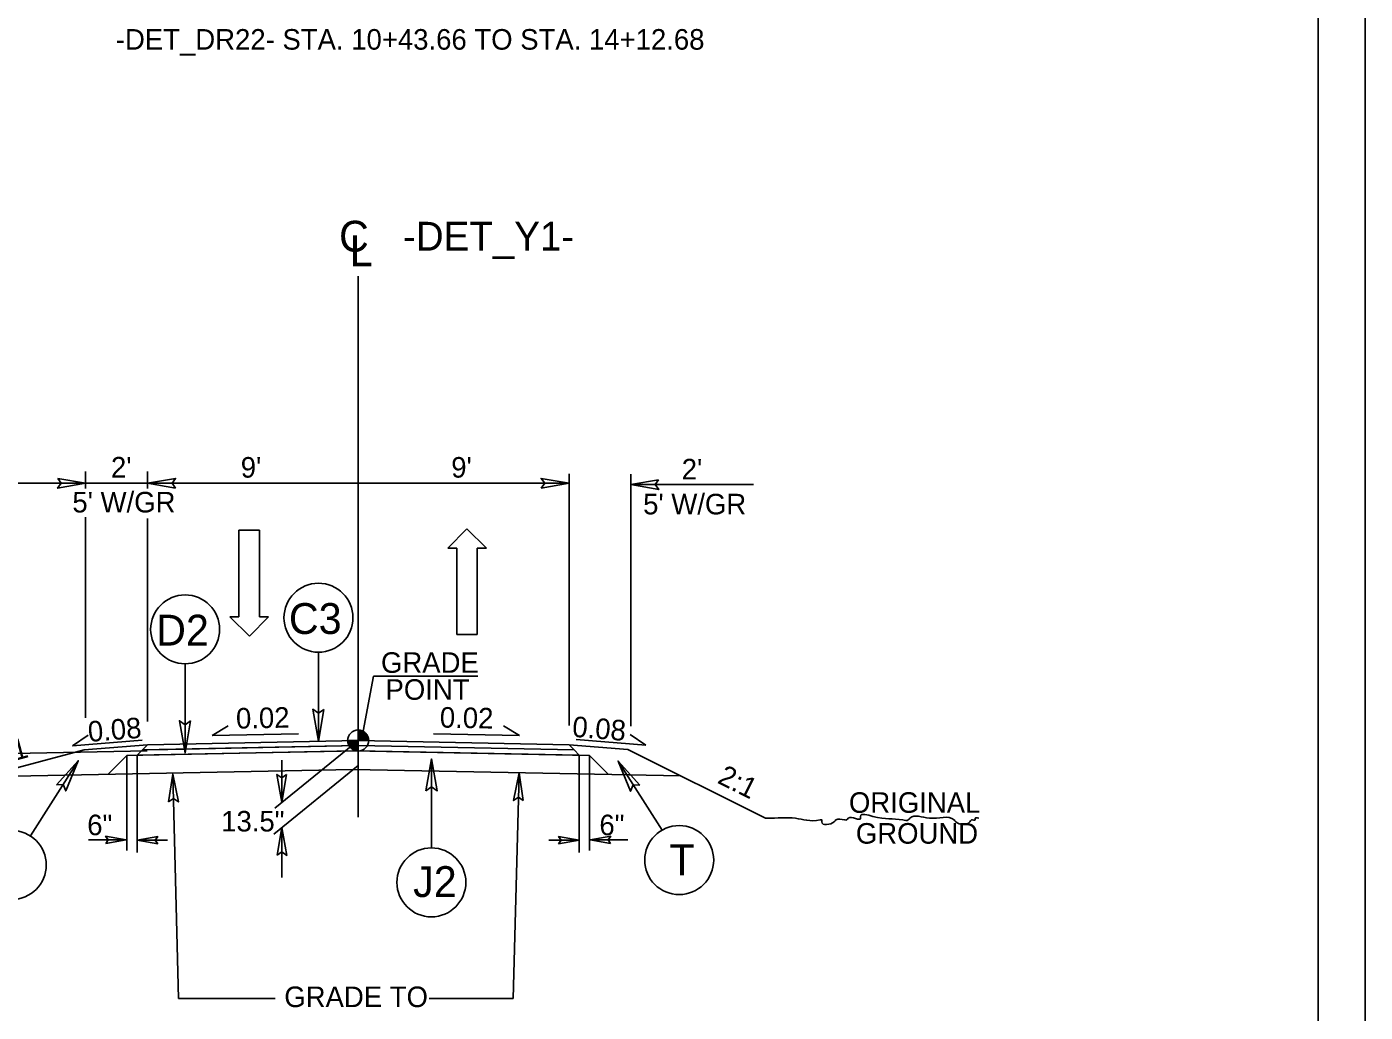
# Model space of a CAD drawing. Extents: x 18938 to 19565, y 6931 to 7973.
# Drawn here: x 19317.4 to 19382.4, y 6956.6 to 7004.5 of the extents above; entities that cross this region are included whole.
import ezdxf

# ---------------------------------------------------------------- set-up
doc = ezdxf.new("R2010")
doc.units = 0
for name, color, linetype in [('Old_Level_2', 7, 'Continuous'), ('Old_Level_3', 7, 'Continuous'), ('Prop Dimension', 7, 'Continuous'), ('Prop Pavement Schedule Description CELL', 7, 'Continuous'), ('Prop Shade Medium', 7, 'Continuous'), ('Prop Terminator CELL', 7, 'Continuous'), ('Sheet Block Title CELL', 7, 'Continuous'), ('Sheet Data Field CELL', 7, 'Continuous'), ('Sheet Plot Border Outside CELL', 7, 'Continuous'), ('Sheet Typical CELL', 7, 'Continuous'), ('Typical Curb CELL', 7, 'Continuous'), ('Typical Detail Wedge1 CELL', 7, 'Continuous'), ('Typical Detail Wedge2 CELL', 7, 'Continuous'), ('Typical Detail Wedge3 CELL', 7, 'Continuous'), ('Typical Guardrail CELL', 7, 'Continuous'), ('Typical Hinge Slope Arterial CELL', 7, 'Continuous'), ('Typical Pavement Slope Information CELL', 7, 'Continuous'), ('Typical Shoulder Slope Information CELL', 7, 'Continuous'), ('Typical Terminator CELL', 7, 'Continuous'), ('Typical Text General CELL', 7, 'Continuous'), ('Typical Text Grade Point CELL', 7, 'Continuous'), ('Typical Text ID Circle CELL', 7, 'Continuous'), ('Typical Text Label CELL', 7, 'Continuous')]:
    doc.layers.add(name, color=color, linetype=linetype)

msp = doc.modelspace()

# ---------------------------------------------------------------- linework, layer by layer
at = {"layer": 'Old_Level_3'}
for p, q in [((19321.243, 6982.344), (19323.243, 6982.344)), ((19320.365, 6965.004), (19322.203, 6965)), ((19320.365, 6965.004), (19322.203, 6965)), ((19320.365, 6965.004), (19322.203, 6965)), ((19320.365, 6965.004), (19322.203, 6965)), ((19324.21, 6964.989), (19322.733, 6964.989)), ((19324.21, 6964.989), (19322.733, 6964.989)), ((19324.21, 6964.989), (19322.733, 6964.989)), ((19324.21, 6964.989), (19322.733, 6964.989)), ((19342.743, 6964.989), (19344.22, 6964.989)), ((19342.743, 6964.989), (19344.22, 6964.989)), ((19346.588, 6965.004), (19344.75, 6965)), ((19346.588, 6965.004), (19344.75, 6965))]:
    msp.add_line(p, q, dxfattribs=at)
at = {"layer": 'Prop Dimension'}
msp.add_lwpolyline([(19155.167, 6930.669), (19382.434, 6930.669), (19382.434, 7077.102), (19155.167, 7077.102)], close=True, dxfattribs=at)
at = {"layer": 'Prop Pavement Schedule Description CELL'}
for p, q in [((19320.157, 6969.387), (19323.243, 6969.634)), ((19322.233, 6969.114), (19333.221, 6969.333)), ((19322.988, 6969.379), (19323.243, 6969.634)), ((19323.243, 6969.634), (19333.477, 6969.838)), ((19333.221, 6969.333), (19344.72, 6969.114)), ((19343.73, 6969.633), (19333.476, 6969.838)), ((19346.583, 6969.405), (19343.73, 6969.633)), ((19343.985, 6969.378), (19343.73, 6969.633)), ((19353.278, 6966.058), (19346.583, 6969.405)), ((19321.31, 6968.191), (19322.233, 6969.114)), ((19345.651, 6968.183), (19344.72, 6969.114)), ((19315.254, 6968.07), (19333.221, 6968.429)), ((19349.167, 6968.113), (19333.221, 6968.429))]:
    msp.add_line(p, q, dxfattribs=at)
at = {"layer": 'Prop Shade Medium'}
msp.add_line((19320.157, 6969.387), (19312.221, 6967.255), dxfattribs=at)
at = {"layer": 'Sheet Block Title CELL'}
for p, q in [((19322.988, 6969.379), (19322.733, 6969.124)), ((19322.733, 6969.124), (19333.476, 6969.338)), ((19333.477, 6969.588), (19322.988, 6969.379))]:
    msp.add_line(p, q, dxfattribs=at)
msp.add_lwpolyline([(19333.476, 6969.338), (19344.22, 6969.124), (19343.985, 6969.378), (19333.477, 6969.588)], dxfattribs=at)
at = {"layer": 'Sheet Data Field CELL'}
for points in [[(19318.871, 6982.576), (19320.221, 6982.344), (19318.864, 6982.104), (19319.036, 6982.344)], [(19324.593, 6982.111), (19323.243, 6982.344), (19324.601, 6982.584), (19324.428, 6982.344)], [(19342.38, 6982.111), (19343.73, 6982.344), (19342.372, 6982.584), (19342.545, 6982.344)], [(19348.082, 6982.515), (19346.732, 6982.282), (19348.089, 6982.042), (19347.917, 6982.282)], [(19324.264, 6966.849), (19324.461, 6968.204), (19324.736, 6966.854), (19324.492, 6967.02)], [(19330, 6968.184), (19329.767, 6966.834), (19329.527, 6968.191), (19329.767, 6968.019)], [(19341.503, 6966.913), (19341.307, 6968.269), (19341.03, 6966.918), (19341.275, 6967.084)], [(19329.535, 6964.26), (19329.768, 6965.61), (19330.008, 6964.253), (19329.768, 6964.425)]]:
    msp.add_lwpolyline(points, close=True, dxfattribs=at)
at = {"layer": 'Sheet Typical CELL'}
for p, q in [((19312.221, 6982.344), (19321.243, 6982.344)), ((19320.221, 6982.918), (19320.221, 6982.086)), ((19323.243, 6982.918), (19323.243, 6982.086)), ((19343.73, 6982.344), (19323.243, 6982.344)), ((19343.73, 6982.804), (19343.73, 6970.571)), ((19346.732, 6982.794), (19346.732, 6970.53)), ((19352.701, 6982.282), (19346.732, 6982.282)), ((19320.221, 6980.704), (19320.221, 6970.943)), ((19323.243, 6980.632), (19323.243, 6970.765)), ((19333.477, 6969.838), (19329.421, 6966.554)), ((19322.233, 6969.114), (19322.233, 6964.493)), ((19322.233, 6969.114), (19322.233, 6964.493)), ((19322.233, 6969.114), (19322.233, 6964.493)), ((19322.233, 6969.114), (19322.233, 6964.493)), ((19322.733, 6969.124), (19322.733, 6964.393)), ((19322.733, 6969.124), (19322.733, 6964.393)), ((19322.733, 6969.124), (19322.733, 6964.393)), ((19322.733, 6969.124), (19322.733, 6964.393)), ((19329.767, 6968.877), (19329.767, 6966.834)), ((19344.22, 6969.124), (19344.22, 6964.393)), ((19344.22, 6969.124), (19344.22, 6964.393)), ((19344.72, 6969.114), (19344.72, 6964.493)), ((19344.72, 6969.114), (19344.72, 6964.493)), ((19324.744, 6957.299), (19324.461, 6968.204)), ((19333.477, 6968.614), (19329.372, 6965.289)), ((19341.01, 6957.299), (19341.305, 6968.208)), ((19329.768, 6965.61), (19329.768, 6963.181)), ((19324.744, 6957.299), (19329.45, 6957.299)), ((19336.927, 6957.299), (19341.01, 6957.299))]:
    msp.add_line(p, q, dxfattribs=at)
at = {"layer": 'Typical Curb CELL'}
msp.add_spline([(19363.642, 6966.058), (19363.471, 6966.058), (19363.471, 6965.972), (19363.3, 6965.972), (19363.214, 6965.886), (19362.528, 6965.886), (19362.443, 6965.972), (19361.244, 6966.058), (19360.302, 6966.058), (19360.216, 6965.972), (19359.959, 6965.972), (19358.503, 6966.143), (19357.903, 6966.143), (19357.903, 6966.058), (19357.304, 6966.058), (19357.218, 6965.972), (19357.132, 6965.972), (19356.704, 6965.972), (19356.618, 6965.886), (19356.019, 6965.886), (19356.019, 6965.972), (19355.933, 6965.972), (19354.734, 6966.058), (19353.364, 6966.058), (19353.278, 6966.058)], degree=3, dxfattribs=at)
at = {"layer": 'Typical Detail Wedge1 CELL'}
for p, q in [((19333.477, 6969.838), (19333.477, 6970.35)), ((19332.965, 6969.838), (19333.477, 6969.838)), ((19333.476, 6969.326), (19333.477, 6969.838)), ((19333.477, 6969.838), (19333.476, 6969.326)), ((19333.989, 6969.838), (19333.477, 6969.838))]:
    msp.add_line(p, q, dxfattribs=at)
for points in [[(19333.482, 6970.35), (19333.482, 6970.35), (19333.482, 6969.838)], [(19333.492, 6970.35), (19333.492, 6969.838)], [(19333.502, 6970.349), (19333.502, 6969.838)], [(19333.513, 6970.349), (19333.512, 6969.838)], [(19333.523, 6970.348), (19333.523, 6969.838)], [(19333.533, 6970.347), (19333.533, 6969.838)], [(19333.543, 6970.346), (19333.543, 6969.838)], [(19333.553, 6970.345), (19333.553, 6969.838)], [(19333.564, 6970.343), (19333.563, 6969.838)], [(19333.574, 6970.341), (19333.574, 6969.838)], [(19333.584, 6970.339), (19333.584, 6969.838)], [(19333.594, 6970.336), (19333.594, 6969.838)], [(19333.605, 6970.334), (19333.604, 6969.838)], [(19333.615, 6970.331), (19333.615, 6969.838)], [(19333.625, 6970.328), (19333.625, 6969.838)], [(19333.635, 6970.325), (19333.635, 6969.838)], [(19333.646, 6970.322), (19333.646, 6969.838)], [(19333.656, 6970.318), (19333.656, 6969.838)], [(19333.666, 6970.314), (19333.666, 6969.838)], [(19333.677, 6970.31), (19333.676, 6969.838)], [(19333.687, 6970.305), (19333.687, 6969.838)], [(19333.697, 6970.301), (19333.697, 6969.838)], [(19333.707, 6970.296), (19333.707, 6969.838)], [(19333.717, 6970.29), (19333.717, 6969.838)], [(19333.728, 6970.284), (19333.727, 6969.838)], [(19333.738, 6970.279), (19333.738, 6969.838)], [(19333.748, 6970.273), (19333.748, 6969.838)], [(19333.758, 6970.266), (19333.758, 6969.838)], [(19333.768, 6970.259), (19333.768, 6969.838)], [(19333.779, 6970.252), (19333.779, 6969.838)], [(19333.789, 6970.244), (19333.789, 6969.838)], [(19333.799, 6970.236), (19333.799, 6969.838)], [(19333.809, 6970.227), (19333.809, 6969.838)], [(19333.82, 6970.218), (19333.819, 6969.838)], [(19333.83, 6970.209), (19333.83, 6969.838)], [(19333.84, 6970.199), (19333.84, 6969.838)], [(19333.85, 6970.188), (19333.85, 6969.838)], [(19333.861, 6970.177), (19333.861, 6969.838)], [(19333.871, 6970.165), (19333.871, 6969.838)], [(19333.881, 6970.152), (19333.881, 6969.838)], [(19333.892, 6970.139), (19333.891, 6969.838)], [(19333.902, 6970.124), (19333.902, 6969.838)], [(19333.912, 6970.108), (19333.912, 6969.838)], [(19333.922, 6970.091), (19333.922, 6969.838)], [(19333.932, 6970.072), (19333.932, 6969.838)], [(19333.943, 6970.05), (19333.942, 6969.838)], [(19333.953, 6970.027), (19333.953, 6969.838)], [(19333.963, 6969.998), (19333.963, 6969.838)], [(19333.973, 6969.963), (19333.973, 6969.838)], [(19332.968, 6969.838), (19332.968, 6969.782)], [(19332.978, 6969.838), (19332.978, 6969.722)], [(19332.988, 6969.838), (19332.988, 6969.685)], [(19332.999, 6969.838), (19332.999, 6969.655)], [(19333.009, 6969.838), (19333.009, 6969.63)], [(19333.019, 6969.838), (19333.019, 6969.609)], [(19333.029, 6969.838), (19333.029, 6969.589)], [(19333.039, 6969.838), (19333.039, 6969.572)], [(19333.05, 6969.838), (19333.05, 6969.556)], [(19333.06, 6969.838), (19333.06, 6969.541)], [(19333.07, 6969.838), (19333.07, 6969.527)], [(19333.08, 6969.838), (19333.08, 6969.514)], [(19333.09, 6969.838), (19333.09, 6969.502)], [(19333.101, 6969.838), (19333.101, 6969.49)], [(19333.111, 6969.838), (19333.111, 6969.48)], [(19333.121, 6969.838), (19333.121, 6969.47)], [(19333.131, 6969.838), (19333.131, 6969.46)], [(19333.142, 6969.838), (19333.142, 6969.451)], [(19333.152, 6969.838), (19333.152, 6969.442)], [(19333.162, 6969.838), (19333.162, 6969.434)], [(19333.173, 6969.838), (19333.173, 6969.427)], [(19333.183, 6969.838), (19333.183, 6969.419)], [(19333.193, 6969.838), (19333.193, 6969.412)], [(19333.203, 6969.838), (19333.203, 6969.405)], [(19333.214, 6969.838), (19333.213, 6969.399)], [(19333.224, 6969.838), (19333.224, 6969.393)], [(19333.234, 6969.838), (19333.234, 6969.387)], [(19333.244, 6969.838), (19333.244, 6969.382)], [(19333.254, 6969.838), (19333.254, 6969.377)], [(19333.265, 6969.838), (19333.264, 6969.372)], [(19333.275, 6969.838), (19333.275, 6969.368)], [(19333.285, 6969.838), (19333.285, 6969.363)], [(19333.295, 6969.838), (19333.295, 6969.359)], [(19333.306, 6969.838), (19333.306, 6969.356)], [(19333.316, 6969.838), (19333.316, 6969.352)], [(19333.326, 6969.838), (19333.326, 6969.349)], [(19333.336, 6969.838), (19333.336, 6969.346)], [(19333.346, 6969.838), (19333.346, 6969.343)], [(19333.357, 6969.838), (19333.357, 6969.341)], [(19333.367, 6969.838), (19333.367, 6969.338)], [(19333.377, 6969.838), (19333.377, 6969.336)], [(19333.388, 6969.838), (19333.388, 6969.334)], [(19333.398, 6969.838), (19333.398, 6969.332)], [(19333.408, 6969.838), (19333.408, 6969.331)], [(19333.418, 6969.838), (19333.418, 6969.33)], [(19333.429, 6969.838), (19333.428, 6969.328)], [(19333.439, 6969.838), (19333.439, 6969.328)], [(19333.449, 6969.838), (19333.449, 6969.327)], [(19333.459, 6969.838), (19333.459, 6969.327)], [(19333.469, 6969.838), (19333.469, 6969.326), (19333.469, 6969.326)], [(19333.983, 6969.911), (19333.983, 6969.838)]]:
    msp.add_lwpolyline(points, dxfattribs=at)
msp.add_circle((19333.477, 6969.838), 0.512, dxfattribs=at)
for start, end in [(359.99048, 89.99048), (179.99048, 269.99048)]:
    msp.add_arc((19333.477, 6969.838), 0.512, start, end, dxfattribs=at)
at = {"layer": 'Typical Detail Wedge3 CELL'}
for p, q in [((19327.684, 6975.857), (19327.684, 6980.057)), ((19327.684, 6980.057), (19328.674, 6980.057)), ((19328.674, 6980.057), (19328.674, 6975.857)), ((19337.829, 6979.186), (19338.759, 6980.131)), ((19338.759, 6980.131), (19339.719, 6979.186)), ((19338.279, 6979.186), (19337.829, 6979.186)), ((19338.279, 6974.986), (19338.279, 6979.186)), ((19339.719, 6979.186), (19339.269, 6979.186)), ((19339.269, 6979.186), (19339.269, 6974.986)), ((19328.194, 6974.912), (19327.234, 6975.857)), ((19327.234, 6975.857), (19327.684, 6975.857)), ((19329.124, 6975.857), (19328.194, 6974.912)), ((19328.674, 6975.857), (19329.124, 6975.857)), ((19339.269, 6974.986), (19338.279, 6974.986))]:
    msp.add_line(p, q, dxfattribs=at)
at = {"layer": 'Typical Guardrail CELL'}
msp.add_line((19312.48, 6969.124), (19323.223, 6969.338), dxfattribs=at)
at = {"layer": 'Typical Hinge Slope Arterial CELL'}
for p, q in [((19322.988, 6969.379), (19323.243, 6969.634)), ((19324.222, 6969.403), (19322.988, 6969.379)), ((19323.243, 6969.634), (19333.477, 6969.838)), ((19333.477, 6969.588), (19324.222, 6969.403)), ((19324.222, 6969.403), (19324.222, 6969.403)), ((19333.477, 6969.838), (19343.73, 6969.633)), ((19343.985, 6969.378), (19333.477, 6969.588)), ((19343.73, 6969.633), (19343.985, 6969.378))]:
    msp.add_line(p, q, dxfattribs=at)
at = {"layer": 'Typical Pavement Slope Information CELL'}
msp.add_lwpolyline([(19380.142, 7074.095), (19177.642, 7074.095), (19177.642, 6933.679), (19380.142, 6933.679)], close=True, dxfattribs=at)
at = {"layer": 'Typical Terminator CELL'}
for p, q in [((19331.546, 6974.131), (19331.546, 6969.8)), ((19325.065, 6973.565), (19325.065, 6969.234)), ((19317.542, 6965.197), (19319.868, 6968.85)), ((19337.037, 6964.614), (19337.037, 6968.945)), ((19348.25, 6965.477), (19346.112, 6968.834))]:
    msp.add_line(p, q, dxfattribs=at)
for centre in [(19331.547, 6975.807), (19325.065, 6975.241), (19316.642, 6963.784), (19349.084, 6964.023), (19337.037, 6962.938)]:
    msp.add_circle(centre, 1.676, dxfattribs=at)
at = {"layer": 'Typical Text General CELL'}
for points in [[(19331.814, 6971.352), (19331.546, 6969.8), (19331.271, 6971.36), (19331.546, 6971.162)], [(19325.333, 6970.786), (19325.065, 6969.234), (19324.79, 6970.794), (19325.065, 6970.596)], [(19318.809, 6967.685), (19319.868, 6968.85), (19319.263, 6967.386), (19319.137, 6967.701)], [(19336.77, 6967.393), (19337.037, 6968.945), (19337.313, 6967.384), (19337.037, 6967.583)], [(19347.171, 6967.669), (19346.112, 6968.834), (19346.717, 6967.37), (19346.844, 6967.685)], [(19321.205, 6964.828), (19322.203, 6965), (19321.2, 6965.178), (19321.327, 6965)], [(19321.205, 6964.828), (19322.203, 6965), (19321.2, 6965.178), (19321.327, 6965)], [(19321.205, 6964.828), (19322.203, 6965), (19321.2, 6965.178), (19321.327, 6965)], [(19321.205, 6964.828), (19322.203, 6965), (19321.2, 6965.178), (19321.327, 6965)], [(19323.731, 6964.817), (19322.733, 6964.989), (19323.736, 6965.166), (19323.609, 6964.989)], [(19323.731, 6964.817), (19322.733, 6964.989), (19323.736, 6965.166), (19323.609, 6964.989)], [(19323.731, 6964.817), (19322.733, 6964.989), (19323.736, 6965.166), (19323.609, 6964.989)], [(19323.731, 6964.817), (19322.733, 6964.989), (19323.736, 6965.166), (19323.609, 6964.989)], [(19343.222, 6964.817), (19344.22, 6964.989), (19343.217, 6965.166), (19343.344, 6964.989)], [(19343.222, 6964.817), (19344.22, 6964.989), (19343.217, 6965.166), (19343.344, 6964.989)], [(19345.748, 6964.828), (19344.75, 6965), (19345.753, 6965.178), (19345.626, 6965)], [(19345.748, 6964.828), (19344.75, 6965), (19345.753, 6965.178), (19345.626, 6965)]]:
    msp.add_lwpolyline(points, close=True, dxfattribs=at)
at = {"layer": 'Typical Text Grade Point CELL'}
for p, q in [((19319.592, 6969.577), (19320.346, 6970.096)), ((19326.381, 6970.079), (19327.164, 6970.552)), ((19326.381, 6970.079), (19330.57, 6970.162)), ((19341.325, 6970.079), (19337.136, 6970.162)), ((19341.325, 6970.079), (19340.542, 6970.552)), ((19347.461, 6969.609), (19346.708, 6970.128)), ((19319.592, 6969.577), (19322.978, 6969.848)), ((19347.461, 6969.609), (19344.076, 6969.88))]:
    msp.add_line(p, q, dxfattribs=at)
at = {"layer": 'Typical Text ID Circle CELL'}
for p, q in [((19333.477, 6992.418), (19333.477, 6982.344)), ((19333.477, 6982.344), (19333.477, 6966.102)), ((19333.727, 6970.291), (19334.222, 6972.959)), ((19339.299, 6972.959), (19334.222, 6972.959))]:
    msp.add_line(p, q, dxfattribs=at)

# ---------------------------------------------------------------- texts
at = {"layer": 'Old_Level_2'}
for s, p in [('ORIGINAL', (19357.335, 6966.321)), ('GROUND', (19357.671, 6964.821))]:
    msp.add_text(s, height=1, dxfattribs=at).set_placement(p)
at = {"layer": 'Old_Level_3'}
for p in [(19320.307, 6965.232), (19320.307, 6965.232), (19320.307, 6965.232), (19320.307, 6965.232), (19345.204, 6965.232), (19345.204, 6965.232)]:
    msp.add_text('6"', height=1, dxfattribs=at).set_placement(p)
at = {"layer": 'Prop Terminator CELL'}
for s, p in [('C3', (19330.109, 6975.018)), ('D2', (19323.655, 6974.453)), ('T', (19348.606, 6963.288)), ('J2', (19336.15, 6962.226))]:
    msp.add_text(s, height=1.5, dxfattribs=at).set_placement(p)
at = {"layer": 'Sheet Plot Border Outside CELL'}
for s, p in [('GRADE', (19334.587, 6973.128)), ('POINT', (19334.806, 6971.817))]:
    msp.add_text(s, height=1, rotation=0.00004, dxfattribs=at).set_placement(p)
at = {"layer": 'Typical Detail Wedge2 CELL'}
for s, p in [('-DET_DR22- STA. 10+43.66 TO STA. 14+12.68', (19321.697, 7003.43)), ("2'", (19321.461, 6982.626)), ("9'", (19327.769, 6982.62)), ("9'", (19338.002, 6982.62)), ("2'", (19349.207, 6982.532)), ("5' W/GR", (19319.585, 6980.926)), ("5' W/GR", (19347.331, 6980.832)), ('13.5"', (19326.818, 6965.413)), ('GRADE TO', (19329.886, 6956.874))]:
    msp.add_text(s, height=1, dxfattribs=at).set_placement(p)
at = {"layer": 'Typical Shoulder Slope Information CELL'}
for s, rotation, p in [('4:1', 15.1346, (19315.712, 6968.554)), ('2:1', 333.43491, (19350.89, 6967.797))]:
    msp.add_text(s, height=1, rotation=rotation, dxfattribs=at).set_placement(p)
at = {"layer": 'Typical Text Grade Point CELL'}
for s, rotation, p in [('0.02', 1.14574, (19327.548, 6970.413)), ('0.02', 358.85426, (19337.44, 6970.468)), ('0.08', 4.5738, (19320.38, 6969.765)), ('0.08', 355.4262, (19343.858, 6970.023))]:
    msp.add_text(s, height=1, rotation=rotation, dxfattribs=at).set_placement(p)
at = {"layer": 'Typical Text Label CELL'}
for s, height, p in [('C', 1.5, (19332.548, 6993.609)), ('-DET_Y1-', 1.4, (19335.656, 6993.659)), ('L', 1.5, (19333.064, 6992.902))]:
    msp.add_text(s, height=height, dxfattribs=at).set_placement(p)

doc.saveas('drawing.dxf')
